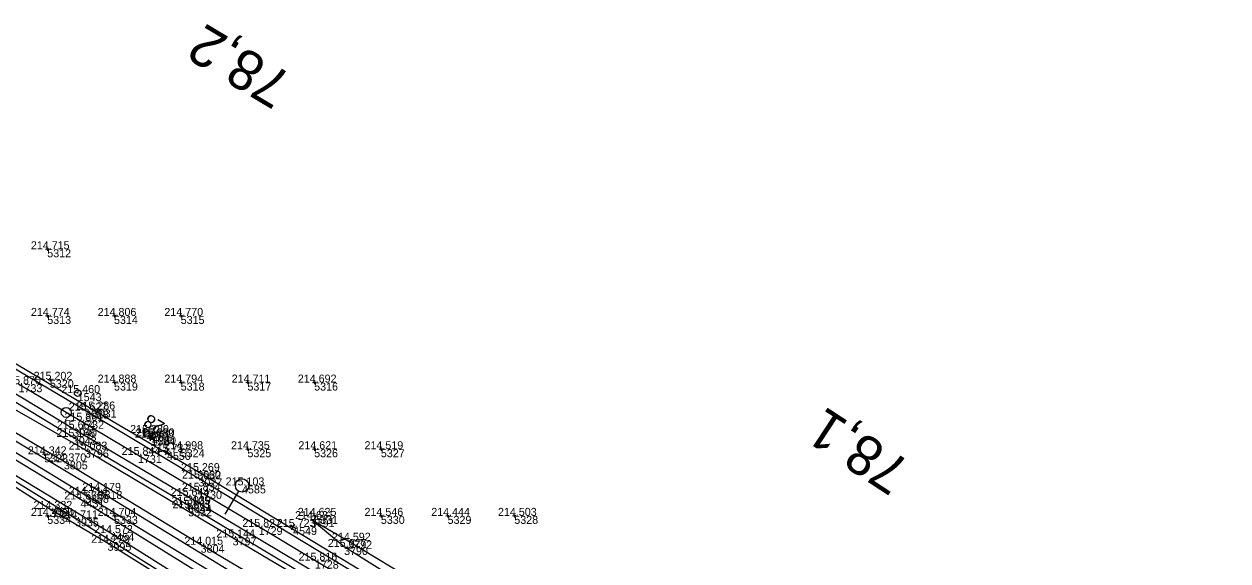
# Model space of a CAD drawing. Extents: x -556590 to -554855, y -1137918 to -1135717.
# Drawn here: x -556143.5 to -555963, y -1136016.8 to -1135936.2 of the extents above; entities that cross this region are included whole.
import ezdxf

# ---------------------------------------------------------------- set-up
doc = ezdxf.new("R2010")
doc.units = 0
for name, color, linetype in [('Vrstva 1', 7, 'Continuous'), ('Vrstva 11', 7, 'Continuous'), ('Vrstva 4', 7, 'Continuous'), ('Vrstva 49', 7, 'Continuous'), ('Vrstva 51', 7, 'Continuous'), ('Vrstva 60', 7, 'Continuous'), ('Vrstva 61', 7, 'Continuous'), ('Vrstva 63', 7, 'Continuous'), ('Vrstva 7', 7, 'Continuous')]:
    doc.layers.add(name, color=color, linetype=linetype)

msp = doc.modelspace()

# ---------------------------------------------------------------- linework, layer by layer
at = {"layer": 'Vrstva 1'}
msp.add_lwpolyline([(-555960.15, -1136115.28), (-555966.69, -1136109.79), (-555972.39, -1136105.07), (-555980.79, -1136098.27), (-555988.86, -1136091.89), (-555996.7, -1136085.81), (-556000.17, -1136083.17), (-556003.14, -1136080.93), (-556011.62, -1136074.64), (-556019.74, -1136068.74), (-556028.63, -1136062.45), (-556038.04, -1136055.96), (-556046.91, -1136049.99), (-556056.24, -1136043.85), (-556065.68, -1136037.8), (-556074.53, -1136032.23), (-556083.37, -1136026.76), (-556092.12, -1136021.42), (-556099.89, -1136016.72), (-556108.31, -1136011.66), (-556117.39, -1136006.24), (-556126.41, -1136000.87), (-556135.07, -1135995.73), (-556144.31, -1135990.24)], dxfattribs=at)
at = {"layer": 'Vrstva 11'}
for p, q in [((-556124.72, -1135997.27), (-556125.62, -1135997.5)), ((-556124.64, -1135997.63), (-556125.52, -1135997.86)), ((-556123.87, -1135997.78), (-556124.77, -1135998.01)), ((-556123.79, -1135998.15), (-556124.67, -1135998.37))]:
    msp.add_line(p, q, dxfattribs=at)
for centre in [(-556125.13, -1135997.56), (-556124.28, -1135998.07)]:
    msp.add_circle(centre, 0.5, dxfattribs=at)
at = {"layer": 'Vrstva 4'}
for points in [[(-556033.29, -1136057.18), (-556052.41, -1136044.34), (-556070.35, -1136033.06), (-556089.52, -1136021.26), (-556117.35, -1136004.4), (-556134.34, -1135994.21), (-556149.73, -1135985.09)], [(-556149.4, -1135984.38), (-556133.18, -1135994.04), (-556117.5, -1136003.29), (-556088.76, -1136020.74), (-556070.06, -1136032.39), (-556051.44, -1136044.15), (-556032.94, -1136056.61)], [(-556151.93, -1135988.59), (-556136.17, -1135998.15), (-556118.94, -1136008.33), (-556091, -1136025.07), (-556072.56, -1136036.37), (-556052.59, -1136049.22), (-556035.58, -1136060.81)], [(-556035.08, -1136060.04), (-556053.05, -1136047.75), (-556072.52, -1136035.26), (-556090.87, -1136023.9), (-556119.06, -1136007.02), (-556136.13, -1135996.93), (-556151.34, -1135987.75)]]:
    msp.add_lwpolyline(points, dxfattribs=at)
at = {"layer": 'Vrstva 49'}
for p, q in [((-556139.75, -1135969.95), (-556140.25, -1135970.05)), ((-556140.05, -1135969.75), (-556139.95, -1135970.25)), ((-556139.75, -1135979.95), (-556140.25, -1135980.05)), ((-556140.05, -1135979.75), (-556139.95, -1135980.25)), ((-556129.75, -1135979.95), (-556130.25, -1135980.05)), ((-556130.05, -1135979.75), (-556129.95, -1135980.25)), ((-556119.75, -1135979.95), (-556120.25, -1135980.05)), ((-556120.05, -1135979.75), (-556119.95, -1135980.25)), ((-556139.36, -1135989.54), (-556139.85, -1135989.63)), ((-556139.65, -1135989.34), (-556139.56, -1135989.83)), ((-556129.75, -1135989.95), (-556130.25, -1135990.05)), ((-556130.05, -1135989.75), (-556129.95, -1135990.25)), ((-556119.75, -1135989.95), (-556120.25, -1135990.05)), ((-556120.05, -1135989.75), (-556119.95, -1135990.25)), ((-556109.75, -1135989.95), (-556110.25, -1135990.05)), ((-556110.05, -1135989.75), (-556109.95, -1135990.25)), ((-556099.75, -1135989.95), (-556100.25, -1135990.05)), ((-556100.05, -1135989.75), (-556099.95, -1135990.25)), ((-556120.05, -1135999.75), (-556119.95, -1136000.25)), ((-556110.05, -1135999.75), (-556109.95, -1136000.25)), ((-556100.05, -1135999.75), (-556099.95, -1136000.25)), ((-556090.05, -1135999.75), (-556089.95, -1136000.25)), ((-556140.22, -1136000.72), (-556140.71, -1136000.81)), ((-556140.51, -1136000.52), (-556140.41, -1136001.01)), ((-556119.75, -1135999.95), (-556120.25, -1136000.05)), ((-556109.75, -1135999.95), (-556110.25, -1136000.05)), ((-556099.75, -1135999.95), (-556100.25, -1136000.05)), ((-556089.75, -1135999.95), (-556090.25, -1136000.05)), ((-556118.63, -1136008.81), (-556119.12, -1136008.9)), ((-556118.92, -1136008.61), (-556118.83, -1136009.1)), ((-556139.75, -1136009.95), (-556140.25, -1136010.05)), ((-556140.05, -1136009.75), (-556139.95, -1136010.25)), ((-556129.75, -1136009.95), (-556130.25, -1136010.05)), ((-556130.05, -1136009.75), (-556129.95, -1136010.25)), ((-556099.75, -1136009.95), (-556100.25, -1136010.05)), ((-556100.05, -1136009.75), (-556099.95, -1136010.25)), ((-556089.75, -1136009.95), (-556090.25, -1136010.05)), ((-556090.05, -1136009.75), (-556089.95, -1136010.25)), ((-556079.75, -1136009.95), (-556080.25, -1136010.05)), ((-556080.05, -1136009.75), (-556079.95, -1136010.25)), ((-556069.75, -1136009.95), (-556070.25, -1136010.05)), ((-556070.05, -1136009.75), (-556069.95, -1136010.25))]:
    msp.add_line(p, q, dxfattribs=at)
for points in [[(-556152.44, -1135989.7), (-556134.35, -1136000.06), (-556112.22, -1136013.23), (-556086.1, -1136028.77), (-556062.36, -1136043.62), (-556050.24, -1136051.53), (-556035.99, -1136061.65)], [(-556038.36, -1136064.44), (-556052.69, -1136054.34), (-556074.01, -1136041.01), (-556093.92, -1136027.98), (-556117.01, -1136014.33), (-556137.51, -1136001.82), (-556153.92, -1135992.13)], [(-556154.66, -1135994.42), (-556134.33, -1136006.84), (-556112.03, -1136020.47), (-556087.44, -1136035.48), (-556065.04, -1136049.58), (-556049.08, -1136059.97), (-556042.93, -1136063.03)], [(-556042.93, -1136063.03), (-556051.22, -1136057.07), (-556070.99, -1136043.91), (-556090.73, -1136031.5), (-556112.77, -1136018.19), (-556132.31, -1136006.25), (-556154.28, -1135993.12)], [(-556084.99, -1136053.14), (-556087.43, -1136048.23), (-556089.4, -1136044.38), (-556091.05, -1136041.85), (-556093.51, -1136038.77), (-556096.71, -1136035.84), (-556102.39, -1136031.71), (-556108.56, -1136027.62), (-556122.72, -1136018.58), (-556135.84, -1136010.37), (-556147.63, -1136003.16)], [(-556147.91, -1136003.68), (-556139.61, -1136008.96), (-556130.97, -1136014.04), (-556121, -1136020.29), (-556108.73, -1136028.19), (-556102.55, -1136032.28), (-556097.33, -1136035.95), (-556095.35, -1136037.77), (-556093.33, -1136039.91), (-556091.36, -1136042.7), (-556089.44, -1136045.76), (-556085.61, -1136053.26)], [(-556032.22, -1136056.06), (-556053.05, -1136041.81), (-556067.88, -1136031.93), (-556081.84, -1136023.2), (-556095.51, -1136014.67), (-556100.51, -1136010.49)], [(-556100.51, -1136010.49), (-556094.88, -1136013.73), (-556073.41, -1136026.77), (-556055.82, -1136037.87), (-556031.31, -1136054.12)]]:
    msp.add_lwpolyline(points, dxfattribs=at)
at = {"layer": 'Vrstva 51'}
for points in [[(-556114.66, -1136020.22), (-556135.01, -1136007.54), (-556155.34, -1135995.21)], [(-556003.11, -1136102.76), (-556006.38, -1136101.23), (-556010.88, -1136098.95), (-556015.23, -1136096.34), (-556020.33, -1136093.01), (-556028.54, -1136087.12), (-556040.19, -1136079.04), (-556043.83, -1136076.73), (-556048.78, -1136074.01), (-556065.09, -1136065.63), (-556077.86, -1136058.71), (-556079.98, -1136057.37), (-556081.88, -1136055.64), (-556083.27, -1136053.98), (-556084.51, -1136051.52), (-556088.91, -1136041.26), (-556090.34, -1136038.92), (-556092, -1136037.12), (-556093.98, -1136035.65), (-556110.02, -1136025.49), (-556130.53, -1136012.59), (-556156.21, -1135997.02)]]:
    msp.add_lwpolyline(points, dxfattribs=at)
at = {"layer": 'Vrstva 60'}
for p, q in [((-556140, -1135970), (-556140, -1135970)), ((-556140, -1135980), (-556140, -1135980)), ((-556130, -1135980), (-556130, -1135980)), ((-556120, -1135980), (-556120, -1135980)), ((-556139.61, -1135989.58), (-556139.61, -1135989.58)), ((-556130, -1135990), (-556130, -1135990)), ((-556120, -1135990), (-556120, -1135990)), ((-556110, -1135990), (-556110, -1135990)), ((-556100, -1135990), (-556100, -1135990)), ((-556135.44, -1135991.58), (-556135.44, -1135991.58)), ((-556134.34, -1135994.21), (-556134.34, -1135994.21)), ((-556133.18, -1135994.04), (-556133.18, -1135994.04)), ((-556135.07, -1135995.73), (-556135.07, -1135995.73)), ((-556136.13, -1135996.93), (-556136.13, -1135996.93)), ((-556125.13, -1135997.56), (-556125.13, -1135997.56)), ((-556124.28, -1135998.07), (-556124.28, -1135998.07)), ((-556136.17, -1135998.15), (-556136.17, -1135998.15)), ((-556124.4, -1135998.25), (-556124.4, -1135998.25)), ((-556140.46, -1136000.77), (-556140.46, -1136000.77)), ((-556134.35, -1136000.06), (-556134.35, -1136000.06)), ((-556126.41, -1136000.87), (-556126.41, -1136000.87)), ((-556122.06, -1136000.4), (-556122.06, -1136000.4)), ((-556120, -1136000), (-556120, -1136000)), ((-556110, -1136000), (-556110, -1136000)), ((-556100, -1136000), (-556100, -1136000)), ((-556090, -1136000), (-556090, -1136000)), ((-556137.51, -1136001.82), (-556137.51, -1136001.82)), ((-556117.5, -1136003.29), (-556117.5, -1136003.29)), ((-556117.35, -1136004.4), (-556117.35, -1136004.4)), ((-556134.33, -1136006.84), (-556134.33, -1136006.84)), ((-556132.31, -1136006.25), (-556132.31, -1136006.25)), ((-556119.06, -1136007.02), (-556119.06, -1136007.02)), ((-556117.39, -1136006.24), (-556117.39, -1136006.24)), ((-556110.81, -1136005.43), (-556110.81, -1136005.43)), ((-556135.01, -1136007.54), (-556135.01, -1136007.54)), ((-556118.94, -1136008.33), (-556118.94, -1136008.33)), ((-556118.88, -1136008.86), (-556118.88, -1136008.86)), ((-556140, -1136010), (-556140, -1136010)), ((-556139.61, -1136008.96), (-556139.61, -1136008.96)), ((-556135.84, -1136010.37), (-556135.84, -1136010.37)), ((-556130, -1136010), (-556130, -1136010)), ((-556100.51, -1136010.49), (-556100.51, -1136010.49)), ((-556100, -1136010), (-556100, -1136010)), ((-556090, -1136010), (-556090, -1136010)), ((-556080, -1136010), (-556080, -1136010)), ((-556070, -1136010), (-556070, -1136010)), ((-556108.31, -1136011.66), (-556108.31, -1136011.66)), ((-556103.15, -1136011.67), (-556103.15, -1136011.67)), ((-556130.97, -1136014.04), (-556130.97, -1136014.04)), ((-556130.53, -1136012.59), (-556130.53, -1136012.59)), ((-556112.22, -1136013.23), (-556112.22, -1136013.23)), ((-556094.88, -1136013.73), (-556094.88, -1136013.73)), ((-556117.01, -1136014.33), (-556117.01, -1136014.33)), ((-556095.51, -1136014.67), (-556095.51, -1136014.67)), ((-556099.89, -1136016.72), (-556099.89, -1136016.72))]:
    msp.add_line(p, q, dxfattribs=at)
at = {"layer": 'Vrstva 63'}
for p, q in [((-556111.33, -1136006.29), (-556113.38, -1136009.72)), ((-556110.81, -1136005.43), (-556110.81, -1136005.43))]:
    msp.add_line(p, q, dxfattribs=at)
msp.add_circle((-556110.81, -1136005.43), 1, dxfattribs=at)
at = {"layer": 'Vrstva 7'}
for p, q in [((-556135.39, -1135991.58), (-556135.49, -1135991.58)), ((-556124.83, -1135997.99), (-556123.97, -1135998.5)), ((-556124.15, -1135997.82), (-556124.66, -1135998.68)), ((-556122.49, -1136000.14), (-556121.63, -1136000.65)), ((-556121.81, -1135999.97), (-556122.32, -1136000.83)), ((-556102.72, -1136011.93), (-556103.57, -1136011.41)), ((-556103.4, -1136012.1), (-556102.89, -1136011.24))]:
    msp.add_line(p, q, dxfattribs=at)
for centre, radius in [((-556135.44, -1135991.58), 0.5), ((-556137.16, -1135994.48), 0.75)]:
    msp.add_circle(centre, radius, dxfattribs=at)

# ---------------------------------------------------------------- texts
at = {"layer": 'Vrstva 11'}
msp.add_text('28', height=2, rotation=149.2367, dxfattribs=at).set_placement((-556122.22, -1135996.15))
at = {"layer": 'Vrstva 60'}
for s, p in [('5312', (-556140, -1135971.2)), ('5313', (-556140, -1135981.2)), ('5314', (-556130, -1135981.2)), ('5315', (-556120, -1135981.2)), ('1733', (-556144.31, -1135991.44)), ('5320', (-556139.61, -1135990.78)), ('5319', (-556130, -1135991.2)), ('5318', (-556120, -1135991.2)), ('5317', (-556110, -1135991.2)), ('5316', (-556100, -1135991.2)), ('1543', (-556135.44, -1135992.78)), ('3028', (-556134.34, -1135995.41)), ('3031', (-556133.18, -1135995.24)), ('1732', (-556135.07, -1135996.93)), ('3040', (-556136.13, -1135998.13)), ('4281', (-556125.13, -1135998.76)), ('4280', (-556124.28, -1135999.27)), ('3043', (-556136.17, -1135999.35)), ('1504', (-556124.4, -1135999.45)), ('5323', (-556140.46, -1136001.97)), ('3796', (-556134.35, -1136001.26)), ('1731', (-556126.41, -1136002.07)), ('4550', (-556122.06, -1136001.6)), ('5324', (-556120, -1136001.2)), ('5325', (-556110, -1136001.2)), ('5326', (-556100, -1136001.2)), ('5327', (-556090, -1136001.2)), ('3805', (-556137.51, -1136003.02)), ('3032', (-556117.5, -1136004.49)), ('3027', (-556117.35, -1136005.59)), ('3808', (-556134.33, -1136008.04)), ('3818', (-556132.31, -1136007.45)), ('3039', (-556119.06, -1136008.22)), ('1730', (-556117.39, -1136007.44)), ('4585', (-556110.81, -1136006.63)), ('4431', (-556135.01, -1136008.74)), ('3044', (-556118.94, -1136009.53)), ('5332', (-556118.88, -1136010.06)), ('5334', (-556140, -1136011.2)), ('3994', (-556139.61, -1136010.16)), ('3935', (-556135.84, -1136011.57)), ('5333', (-556130, -1136011.2)), ('3791', (-556100.51, -1136011.69)), ('5331', (-556100, -1136011.2)), ('5330', (-556090, -1136011.2)), ('5329', (-556080, -1136011.2)), ('5328', (-556070, -1136011.2)), ('1729', (-556108.31, -1136012.86)), ('4549', (-556103.15, -1136012.87)), ('3995', (-556130.97, -1136015.24)), ('4454', (-556130.53, -1136013.79)), ('3804', (-556117.01, -1136015.53)), ('3797', (-556112.22, -1136014.43)), ('3792', (-556094.88, -1136014.93)), ('3790', (-556095.51, -1136015.87)), ('1728', (-556099.89, -1136017.92))]:
    msp.add_text(s, height=1.2, dxfattribs=at).set_placement(p)
at = {"layer": 'Vrstva 61'}
for s, p in [('214.715', (-556142.46, -1135970)), ('214.774', (-556142.45, -1135980)), ('214.806', (-556132.45, -1135980)), ('214.770', (-556122.45, -1135980)), ('215.870', (-556146.76, -1135990.24)), ('215.202', (-556142.05, -1135989.58)), ('214.888', (-556132.45, -1135990)), ('214.794', (-556122.45, -1135990)), ('214.711', (-556112.36, -1135990)), ('214.692', (-556102.45, -1135990)), ('215.460', (-556137.89, -1135991.58)), ('215.627', (-556136.79, -1135994.21)), ('215.286', (-556135.63, -1135994.04)), ('215.664', (-556138.58, -1135996.93)), ('215.861', (-556137.42, -1135995.73)), ('215.168', (-556138.62, -1135998.15)), ('215.280', (-556127.58, -1135997.56)), ('215.988', (-556126.86, -1135998.25)), ('215.280', (-556126.73, -1135998.07)), ('214.342', (-556142.91, -1136000.77)), ('215.083', (-556136.8, -1136000.06)), ('215.844', (-556128.86, -1136000.87)), ('215.737', (-556124.51, -1136000.4)), ('214.998', (-556122.45, -1136000)), ('214.735', (-556112.46, -1136000)), ('214.621', (-556102.36, -1136000)), ('214.519', (-556092.45, -1136000)), ('214.370', (-556139.96, -1136001.82)), ('215.269', (-556119.95, -1136003.29)), ('215.660', (-556119.8, -1136004.4)), ('214.179', (-556134.76, -1136006.25)), ('215.834', (-556119.84, -1136006.24)), ('215.103', (-556113.27, -1136005.43)), ('214.670', (-556137.46, -1136007.54)), ('214.714', (-556136.78, -1136006.84)), ('215.644', (-556121.51, -1136007.02)), ('214.452', (-556142.45, -1136010)), ('214.332', (-556142.06, -1136008.96)), ('214.704', (-556132.45, -1136010)), ('215.105', (-556121.39, -1136008.33)), ('215.061', (-556121.24, -1136008.86)), ('214.625', (-556102.46, -1136010)), ('214.546', (-556092.45, -1136010)), ('214.444', (-556082.45, -1136010)), ('214.503', (-556072.45, -1136010)), ('214.711', (-556138.2, -1136010.37)), ('215.827', (-556110.76, -1136011.66)), ('215.723', (-556105.6, -1136011.67)), ('214.631', (-556102.86, -1136010.49)), ('214.572', (-556132.98, -1136012.59)), ('215.144', (-556114.67, -1136013.23)), ('214.592', (-556097.33, -1136013.73)), ('214.229', (-556133.42, -1136014.04)), ('214.015', (-556119.46, -1136014.33)), ('215.027', (-556097.96, -1136014.67)), ('215.816', (-556102.34, -1136016.72))]:
    msp.add_text(s, height=1.2, dxfattribs=at).set_placement(p)
at = {"layer": 'Vrstva 7'}
for s, rotation, p in [('78,2', 149.1756, (-556103, -1135944)), ('78,1', 146.7011, (-556010.32, -1136002.13))]:
    msp.add_text(s, height=6, rotation=rotation, dxfattribs=at).set_placement(p)

doc.saveas('drawing.dxf')
